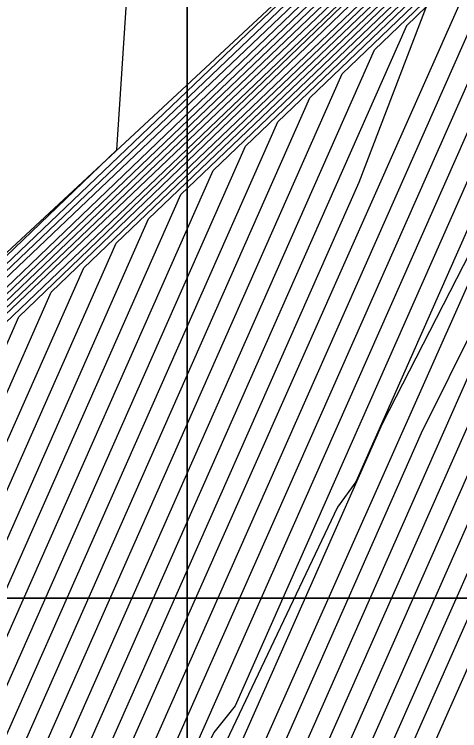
# Model space of a CAD drawing. Extents: x 2356077 to 2359823, y 225951 to 227822.
# Drawn here: x 2357587.799 to 2357588.372, y 226730.966 to 226731.888 of the extents above; entities that cross this region are included whole.
import ezdxf

# ---------------------------------------------------------------- set-up
doc = ezdxf.new("R2010")
doc.units = 0
for name, color, linetype in [('DTM Contours Major', 7, 'Continuous'), ('DTM Contours Minor', 7, 'Continuous'), ('Exist DTM Breakline Underwater', 7, 'Continuous'), ('Exist DTM Breakline Underwater Cogo Point CELL', 7, 'Continuous'), ('Exist DTM Drainline', 7, 'Continuous'), ('Exist Structure Major Bridge WW Cogo Point CELL', 7, 'Continuous')]:
    doc.layers.add(name, color=color, linetype=linetype)

msp = doc.modelspace()

# ---------------------------------------------------------------- linework, layer by layer
at = {"layer": 'DTM Contours Major'}
for points in [[(2357574.4156, 226708.55522), (2357583.68628, 226724.35289), (2357584.19803, 226725.20197), (2357586.76583, 226729.40809), (2357586.87328, 226729.59733), (2357586.96456, 226729.84201), (2357586.89445, 226729.62763), (2357587.07602, 226730.06223), (2357587.16028, 226730.23532), (2357587.51012, 226730.83406), (2357587.80451, 226731.49898), (2357588.39143, 226732.06383), (2357590.76728, 226734.32092), (2357591.39466, 226734.92667), (2357591.5711, 226734.99844), (2357591.61058, 226735.22137), (2357591.67587, 226735.1254), (2357591.68008, 226735.35453), (2357591.68947, 226735.42478), (2357591.688, 226735.46103), (2357597.57748, 226752.72605)], [(2357573.02292, 226705.90703), (2357582.37309, 226721.84013), (2357583.11612, 226723.06781), (2357586.83211, 226729.1547), (2357586.93779, 226729.36095), (2357587.13389, 226729.88662), (2357587.13736, 226729.8299), (2357587.2888, 226730.18571), (2357587.59515, 226730.71247), (2357588.01299, 226731.65623), (2357589.0102, 226732.6099), (2357590.51906, 226734.04334), (2357590.97972, 226734.43744), (2357590.96908, 226734.38978), (2357590.9976, 226734.41898), (2357591.0086, 226734.45192), (2357592.62172, 226735.13085), (2357592.26829, 226735.50967), (2357593.39497, 226738.95729), (2357596.66006, 226748.52888)], [(2357574.36246, 226708.73968), (2357585.22768, 226727.25053), (2357586.17201, 226728.79737), (2357586.55456, 226729.35449), (2357586.76947, 226729.71432), (2357586.82903, 226729.80942), (2357586.95725, 226730.15313), (2357587.4303, 226730.96742), (2357587.59762, 226731.34534), (2357588.36901, 226732.0843), (2357589.92695, 226733.56838), (2357590.01253, 226733.83537), (2357590.08483, 226734.11913), (2357590.14618, 226734.42091), (2357590.19891, 226734.74199), (2357590.22435, 226735.04576), (2357590.15507, 226735.1503), (2357589.47288, 226736.91333), (2357589.7866, 226737.90149), (2357589.76484, 226738.55089), (2357591.16226, 226742.11589), (2357592.13088, 226745.2689), (2357593.06141, 226748.31822)], [(2357571.75993, 226704.52707), (2357586.29264, 226729.28745), (2357586.75888, 226730.05115), (2357586.76657, 226730.04755), (2357586.77124, 226730.0391), (2357586.79537, 226730.12849), (2357586.80299, 226730.14893), (2357586.89424, 226730.31918), (2357587.34843, 226731.09615), (2357587.38354, 226731.17545), (2357587.46927, 226731.27131), (2357587.9308, 226731.71378), (2357587.95545, 226732.09535), (2357587.95385, 226732.53164), (2357587.92936, 226733.0204), (2357587.94132, 226733.61738), (2357588.05976, 226734.83698), (2357587.68869, 226735.82983), (2357587.50651, 226736.88105), (2357587.18136, 226738.05819), (2357586.33529, 226740.24473), (2357586.31837, 226741.51411), (2357587.40251, 226744.27989), (2357588.12263, 226746.83721)], [(2357594.67664, 226739.40953), (2357594.37412, 226738.52271), (2357594.12188, 226737.7991), (2357593.84677, 226737.10343), (2357593.73409, 226736.30176), (2357593.64976, 226736.39215), (2357593.81203, 226736.00175), (2357594.39985, 226735.37173), (2357593.74999, 226735.06757), (2357591.65638, 226734.18642), (2357591.11092, 226733.90258), (2357590.38478, 226733.59696), (2357590.38572, 226733.61597), (2357590.3227, 226733.64361), (2357590.34153, 226733.7303), (2357590.00942, 226733.47563), (2357588.73675, 226732.26658), (2357588.42763, 226731.96546), (2357587.74653, 226730.42849), (2357587.51749, 226730.04286), (2357587.48083, 226729.99583), (2357587.06247, 226728.87658), (2357586.92786, 226728.58759), (2357580.97305, 226718.83346)], [(2357582.04203, 226720.94644), (2357586.88152, 226728.87366), (2357587.00035, 226729.11937), (2357587.31691, 226729.96795), (2357587.63792, 226730.51203), (2357587.6805, 226730.59161), (2357588.22067, 226731.81166), (2357589.03281, 226732.58961), (2357590.26442, 226733.75966), (2357590.64748, 226733.99508), (2357590.67744, 226734.02056), (2357590.67986, 226734.01291), (2357590.67729, 226734.00271), (2357591.1528, 226734.20284), (2357591.54824, 226734.42355), (2357593.04857, 226735.055), (2357593.36429, 226735.35418), (2357592.9277, 226735.82212), (2357593.1246, 226735.82756), (2357593.04895, 226735.90864), (2357593.38258, 226737.37746), (2357593.85258, 226738.56653)], [(2357597.06338, 226734.31697), (2357596.9233, 226734.33072), (2357596.45173, 226734.40722), (2357595.9207, 226734.29466), (2357595.26227, 226734.14181), (2357594.14187, 226734.73078), (2357593.72566, 226734.74756), (2357593.09573, 226734.50957), (2357589.95921, 226733.18948), (2357589.99532, 226733.3704), (2357590.00673, 226733.42295), (2357589.98149, 226733.41535), (2357588.86022, 226732.34751), (2357588.52364, 226731.86867), (2357588.47228, 226731.75267), (2357588.27228, 226731.36116), (2357587.82035, 226730.34043), (2357587.66424, 226730.07123), (2357587.64478, 226730.02823), (2357587.12447, 226728.63348), (2357586.97099, 226728.29627), (2357578.50011, 226714.41537), (2357574.31143, 226707.27767)], [(2357599.37539, 226732.49373), (2357596.19875, 226731.61345), (2357595.45129, 226731.93821), (2357592.43663, 226733.52295), (2357591.80121, 226733.65497), (2357591.42513, 226733.52382), (2357589.94426, 226732.90055), (2357589.60172, 226732.79223), (2357589.64408, 226732.98732), (2357589.63521, 226733.04524), (2357588.82704, 226732.27683), (2357588.67024, 226731.94637), (2357587.89781, 226730.20173), (2357587.802, 226730.03737), (2357587.18599, 226728.38908), (2357587.0118, 226728.00114), (2357577.24317, 226711.99848)]]:
    msp.add_lwpolyline(points, dxfattribs=at)
at = {"layer": 'DTM Contours Minor'}
for points in [[(2357574.38682, 226708.56118), (2357583.94246, 226724.84442), (2357584.404, 226725.61175), (2357586.70119, 226729.37461), (2357586.85731, 226729.63638), (2357586.91834, 226729.79999), (2357586.85676, 226729.56054), (2357587.04785, 226730.06857), (2357587.13262, 226730.24189), (2357587.49323, 226730.85864), (2357587.7635, 226731.46907), (2357588.98465, 226732.6352), (2357589.6006, 226733.2201), (2357590.21288, 226733.80966), (2357590.82617, 226734.39223), (2357591.2237, 226735.35531), (2357591.26331, 226735.40131), (2357591.29636, 226735.45719), (2357591.51132, 226735.99261), (2357592.60744, 226738.97685), (2357593.9978, 226742.53376), (2357597.71865, 226753.44145)], [(2357572.6891, 226705.55818), (2357583.42148, 226723.84665), (2357583.9789, 226724.77063), (2357586.77811, 226729.35582), (2357586.8861, 226729.54984), (2357586.99164, 226729.83274), (2357586.92034, 226729.63594), (2357587.10274, 226730.05197), (2357587.18699, 226730.22711), (2357587.52714, 226730.80979), (2357587.84625, 226731.53054), (2357588.41452, 226732.07741), (2357591.27013, 226734.78731), (2357591.33903, 226734.84424), (2357591.76801, 226735.02479), (2357591.85758, 226735.15614), (2357591.81584, 226735.20087), (2357591.85391, 226735.54656), (2357591.85069, 226735.63641), (2357597.41707, 226751.95425)], [(2357572.77235, 226705.64505), (2357583.15813, 226723.34288), (2357583.76181, 226724.34264), (2357586.20735, 226728.3485), (2357586.88311, 226729.42066), (2357587.15003, 226730.13619), (2357587.21314, 226730.21794), (2357587.54421, 226730.7856), (2357587.88801, 226731.56211), (2357588.99654, 226732.62199), (2357590.67115, 226734.21288), (2357591.19896, 226734.70643), (2357591.19329, 226734.68033), (2357591.20895, 226734.72979), (2357591.91129, 226735.02856), (2357592.03476, 226735.19172), (2357591.94915, 226735.28348), (2357592.01031, 226735.72821), (2357592.00654, 226735.79174), (2357597.24093, 226751.13636)], [(2357572.85538, 226705.73154), (2357582.89619, 226722.84152), (2357583.54642, 226723.91743), (2357586.80832, 226729.26051), (2357586.91227, 226729.45627), (2357587.06243, 226729.85879), (2357587.14049, 226729.98946), (2357587.23886, 226730.20805), (2357587.5612, 226730.76126), (2357587.92971, 226731.59357), (2357589.00109, 226732.61795), (2357590.62062, 226734.15653), (2357591.12639, 226734.61912), (2357591.1116, 226734.56831), (2357591.13328, 226734.59229), (2357591.48295, 226734.79176), (2357592.05423, 226735.0322), (2357592.20522, 226735.23452), (2357592.0992, 226735.34815), (2357592.16419, 226735.85724), (2357592.1604, 226735.94125), (2357597.05643, 226750.29396)], [(2357572.93891, 226705.81887), (2357582.63454, 226722.34066), (2357583.33123, 226723.49256), (2357586.82076, 226729.20849), (2357586.92509, 226729.40877), (2357587.10094, 226729.88016), (2357587.14264, 226729.91337), (2357587.2641, 226730.19734), (2357587.57818, 226730.73687), (2357587.97137, 226731.62494), (2357589.00565, 226732.61393), (2357590.56989, 226734.09998), (2357591.05348, 226734.53024), (2357591.03736, 226734.47433), (2357591.06687, 226734.50584), (2357591.23794, 226734.57784), (2357591.4886, 226734.73761), (2357592.1969, 226735.03572), (2357592.36309, 226735.29081), (2357592.20476, 226735.4605), (2357592.31526, 226736.09365), (2357596.86398, 226749.42823)], [(2357574.39537, 226708.85076), (2357583.05305, 226723.60384), (2357585.30454, 226727.41407), (2357586.81047, 226729.88084), (2357586.75817, 226729.76508), (2357586.78547, 226729.79867), (2357586.84282, 226729.92825), (2357586.92813, 226730.15694), (2357587.41338, 226730.99194), (2357587.55559, 226731.31312), (2357588.2079, 226731.9396), (2357589.52772, 226733.19746), (2357589.60122, 226733.4843), (2357589.65761, 226733.79336), (2357589.69976, 226734.12572), (2357589.73055, 226734.48245), (2357589.75283, 226734.86465), (2357589.75824, 226735.22041), (2357588.70156, 226737.95126), (2357589.05741, 226739.09726), (2357590.39878, 226742.51927), (2357591.25452, 226745.50765), (2357592.11868, 226748.42617)], [(2357574.36516, 226708.68928), (2357584.7169, 226726.3291), (2357585.03273, 226726.8588), (2357586.34803, 226729.01331), (2357586.35843, 226729.02006), (2357586.48564, 226729.18944), (2357586.79397, 226729.67515), (2357586.90945, 226729.94313), (2357586.98553, 226730.14709), (2357587.4469, 226730.9422), (2357587.63942, 226731.37702), (2357588.52988, 226732.22878), (2357590.32618, 226733.9393), (2357590.42101, 226734.18535), (2357590.50672, 226734.44405), (2357590.57471, 226734.70322), (2357590.595, 226734.91224), (2357590.59841, 226735.09689), (2357590.52801, 226735.14196), (2357590.01827, 226736.45931), (2357590.45624, 226737.49741), (2357590.49684, 226738.06718), (2357591.94883, 226741.7714), (2357593.96463, 226748.19732)], [(2357573.10737, 226705.99594), (2357582.11182, 226721.33992), (2357582.90108, 226722.64318), (2357586.84275, 226729.09972), (2357586.9504, 226729.3129), (2357587.16414, 226729.88586), (2357587.15553, 226729.82287), (2357587.31287, 226730.173), (2357587.61213, 226730.68809), (2357588.05459, 226731.68744), (2357589.01475, 226732.60587), (2357590.46818, 226733.98665), (2357590.90416, 226734.33636), (2357590.89737, 226734.30228), (2357590.93404, 226734.33801), (2357590.93608, 226734.36488), (2357592.81066, 226735.15384), (2357592.39994, 226735.59405), (2357593.54983, 226739.09584), (2357594.20298, 226740.9816), (2357594.89815, 226743.06231), (2357596.43349, 226747.56316)], [(2357582.68613, 226722.21869), (2357586.85288, 226729.04393), (2357586.96295, 226729.26468), (2357587.19291, 226729.88111), (2357587.17326, 226729.81377), (2357587.33613, 226730.15892), (2357587.62913, 226730.66378), (2357588.09615, 226731.71859), (2357589.01928, 226732.60182), (2357590.41727, 226733.92993), (2357590.82304, 226734.21233), (2357590.86632, 226734.25549), (2357590.87111, 226734.25387), (2357591.20897, 226734.39607), (2357591.50425, 226734.57461), (2357592.62361, 226735.04573), (2357592.50325, 226735.72424), (2357592.78424, 226735.51589), (2357592.6275, 226735.68388), (2357592.81316, 226736.64861), (2357593.63134, 226738.97297), (2357594.24189, 226740.72177), (2357595.56463, 226744.68488), (2357596.28605, 226746.77884)], [(2357576.65259, 226712.86218), (2357583.57229, 226724.65365), (2357586.0618, 226728.83693), (2357586.76169, 226729.98335), (2357586.76829, 226729.98739), (2357586.77553, 226729.9833), (2357586.83612, 226730.15587), (2357586.92414, 226730.31641), (2357587.3605, 226731.06068), (2357587.42766, 226731.21236), (2357587.57148, 226731.36005), (2357588.33003, 226732.0847), (2357588.36469, 226732.43458), (2357588.37499, 226732.83107), (2357588.36437, 226733.27297), (2357588.33624, 226733.75904), (2357588.37346, 226734.3272), (2357588.42634, 226734.87171), (2357588.15224, 226735.76982), (2357588.05152, 226736.76483), (2357586.92644, 226739.67244), (2357586.99409, 226740.88684), (2357588.14659, 226743.827), (2357588.85384, 226746.48796)], [(2357572.3227, 226705.09884), (2357584.20434, 226725.34568), (2357584.62071, 226726.03912), (2357586.73777, 226729.50692), (2357586.84764, 226729.69232), (2357586.88503, 226729.79255), (2357586.97574, 226729.95712), (2357587.03811, 226730.12431), (2357587.19058, 226730.39439), (2357587.48033, 226730.89223), (2357587.72324, 226731.44089), (2357589.42082, 226733.05848), (2357591.12464, 226734.68114), (2357591.29169, 226734.97817), (2357591.3248, 226735.0697), (2357591.28493, 226735.11413), (2357591.26862, 226735.13884), (2357591.23302, 226735.23085), (2357591.59289, 226735.82223), (2357591.66804, 226736.19414), (2357591.77761, 226736.63235), (2357593.23612, 226740.35319), (2357593.94565, 226742.31059), (2357595.29657, 226746.33988)], [(2357598.17407, 226746.33193), (2357594.85017, 226739.31515), (2357594.08376, 226737.0684), (2357593.95374, 226736.51731), (2357594.55223, 226735.87658), (2357594.89645, 226735.55508), (2357594.90698, 226735.4423), (2357594.89713, 226735.40118), (2357594.89491, 226735.39978), (2357594.88033, 226735.40312), (2357594.61348, 226735.31795), (2357591.73374, 226734.10593), (2357590.17482, 226733.45636), (2357590.21413, 226733.63738), (2357589.9112, 226733.36561), (2357588.78553, 226732.29621), (2357588.51265, 226732.03204), (2357587.84244, 226730.51829), (2357587.82446, 226730.5257), (2357587.71355, 226730.31643), (2357587.57191, 226730.07506), (2357587.08882, 226728.78349), (2357586.95678, 226728.49017), (2357580.53874, 226717.97726)], [(2357596.93067, 226746.17788), (2357596.05437, 226744.05081), (2357594.01061, 226738.06017), (2357593.68055, 226737.23176), (2357593.46645, 226736.13763), (2357593.55474, 226736.04301), (2357593.32672, 226736.27826), (2357593.59404, 226735.78441), (2357594.00334, 226735.34573), (2357593.47122, 226735.0633), (2357591.61786, 226734.28326), (2357591.11563, 226734.01762), (2357590.42849, 226733.75555), (2357590.46651, 226733.93059), (2357588.33028, 226731.90114), (2357588.24207, 226731.67181), (2357587.73296, 226730.52192), (2357587.69978, 226730.45628), (2357587.39364, 226729.92663), (2357587.03757, 226728.97356), (2357586.90883, 226728.7012), (2357581.39946, 226719.67672), (2357580.29044, 226717.85119), (2357573.7057, 226706.6305)], [(2357582.47129, 226721.79438), (2357586.86266, 226728.98756), (2357586.97545, 226729.21633), (2357587.21699, 226729.86381), (2357587.35834, 226730.14305), (2357587.59836, 226730.55206), (2357587.64619, 226730.63956), (2357588.13769, 226731.74968), (2357589.02381, 226732.59776), (2357590.36634, 226733.87319), (2357590.76417, 226734.13959), (2357590.80382, 226734.17647), (2357590.80572, 226734.16982), (2357591.18985, 226734.33149), (2357591.51396, 226734.52217), (2357592.76546, 226735.0489), (2357592.66925, 226735.64815), (2357592.79685, 226735.72786), (2357592.76818, 226735.75859), (2357593.00637, 226736.91346), (2357593.70892, 226738.84309), (2357594.27715, 226740.4585), (2357595.50467, 226744.13064), (2357596.17534, 226746.08911)], [(2357574.60317, 226709.25986), (2357585.42818, 226727.70618), (2357585.48411, 226727.81343), (2357585.45558, 226727.73004), (2357586.12573, 226728.79686), (2357586.77078, 226729.85252), (2357586.7871, 226729.86171), (2357586.89827, 226730.15875), (2357587.39617, 226731.01578), (2357587.51331, 226731.28036), (2357587.77535, 226731.53703), (2357589.12849, 226732.82654), (2357589.18965, 226733.1336), (2357589.2307, 226733.46992), (2357589.25491, 226733.8361), (2357589.2655, 226734.23273), (2357589.26573, 226734.66038), (2357589.25884, 226735.11964), (2357589.17726, 226735.76641), (2357588.10962, 226738.52559), (2357588.36038, 226739.67017), (2357589.63776, 226742.92894), (2357590.45899, 226745.82227)], [(2357595.06932, 226740.86223), (2357594.06389, 226737.9148), (2357593.76832, 226737.17052), (2357593.60271, 226736.21708), (2357593.66536, 226736.14993), (2357593.38633, 226736.26835), (2357593.85036, 226735.73518), (2357594.20275, 226735.35749), (2357593.61112, 226735.06566), (2357591.639, 226734.23563), (2357591.11263, 226733.95983), (2357590.43969, 226733.6766), (2357590.44194, 226733.6944), (2357590.39372, 226733.72379), (2357590.40821, 226733.7905), (2357590.06046, 226733.53247), (2357588.71391, 226732.25323), (2357588.38632, 226731.93488), (2357587.72199, 226730.4404), (2357587.52393, 226730.10289), (2357587.44315, 226729.97484), (2357587.04996, 226728.9249), (2357586.91776, 226728.64345), (2357581.18566, 226719.25411)], [(2357595.23649, 226740.76659), (2357594.35102, 226738.28753), (2357594.09857, 226737.60705), (2357593.84552, 226736.96105), (2357593.81017, 226736.44571), (2357593.77868, 226736.26299), (2357594.59775, 226735.38511), (2357593.88274, 226735.06692), (2357591.63662, 226734.12158), (2357591.07634, 226733.8315), (2357590.32223, 226733.51411), (2357590.32355, 226733.53471), (2357590.25134, 226733.56189), (2357590.27295, 226733.66138), (2357589.95826, 226733.41867), (2357588.75955, 226732.27989), (2357588.4689, 226731.99595), (2357587.78818, 226730.45844), (2357587.78343, 226730.43252), (2357587.53348, 226730.02668), (2357587.51426, 226730.00581), (2357587.07483, 226728.82785), (2357586.93667, 226728.52963), (2357580.7597, 226718.4116)], [(2357594.32255, 226739.27617), (2357593.97935, 226738.27127), (2357593.58613, 226737.28679), (2357593.32816, 226736.06036), (2357593.42372, 226735.95794), (2357593.10504, 226736.08938), (2357593.79998, 226735.3382), (2357593.3307, 226735.06069), (2357591.59483, 226734.3301), (2357591.12401, 226734.07767), (2357590.50101, 226733.8426), (2357590.53634, 226734.00528), (2357588.66811, 226732.22644), (2357588.30355, 226731.8734), (2357587.71528, 226730.54472), (2357587.62777, 226730.38728), (2357587.50573, 226730.17932), (2357587.37076, 226729.92642), (2357587.38831, 226729.99561), (2357587.02518, 226729.02219), (2357586.89981, 226728.75883), (2357581.61345, 226720.09964)], [(2357576.55852, 226712.64687), (2357585.38096, 226727.68071), (2357584.91449, 226726.86766), (2357586.15491, 226728.91704), (2357586.76207, 226729.91158), (2357586.7725, 226729.92326), (2357586.78337, 226729.92137), (2357586.86773, 226730.15875), (2357587.03931, 226730.45895), (2357587.37861, 226731.03885), (2357587.47073, 226731.24693), (2357587.67348, 226731.44861), (2357588.72926, 226732.45562), (2357588.77642, 226732.78295), (2357588.80088, 226733.14786), (2357588.806, 226733.55014), (2357588.79512, 226733.98958), (2357588.7716, 226734.46596), (2357588.76028, 226734.97137), (2357588.68127, 226735.79831), (2357588.47797, 226736.61819), (2357587.51684, 226739.10208)], [(2357582.25658, 226721.37028), (2357586.87218, 226728.93076), (2357586.98791, 226729.16788), (2357587.27413, 226729.93513), (2357587.44735, 226730.241), (2357587.61805, 226730.53189), (2357587.6633, 226730.61549), (2357588.17919, 226731.7807), (2357589.02831, 226732.59369), (2357590.31539, 226733.81643), (2357590.70556, 226734.06709), (2357590.73782, 226734.09698), (2357590.74167, 226734.09759), (2357590.741, 226734.08606), (2357591.17079, 226734.26694), (2357591.52866, 226734.47183), (2357592.90712, 226735.05199), (2357593.10085, 226735.41106), (2357592.76866, 226735.89532), (2357593.07024, 226735.66033), (2357592.90868, 226735.83349), (2357593.23327, 226737.27706), (2357593.78269, 226738.70736)], [(2357597.01477, 226733.91286), (2357596.67004, 226733.94559), (2357595.70202, 226733.68241), (2357595.25761, 226733.72341), (2357594.14484, 226734.30837), (2357593.76611, 226734.49475), (2357593.34077, 226734.52905), (2357592.76803, 226734.31512), (2357589.89108, 226733.10428), (2357589.89189, 226733.14101), (2357589.93252, 226733.32808), (2357589.92273, 226733.35117), (2357588.91187, 226732.39084), (2357588.68982, 226732.17187), (2357588.44578, 226731.63008), (2357588.38188, 226731.53909), (2357587.83771, 226730.3169), (2357587.6903, 226730.06191), (2357587.1368, 226728.58467), (2357586.97976, 226728.23825), (2357578.24472, 226713.92518)], [(2357572.6908, 226705.78109), (2357584.4622, 226725.84008), (2357584.82899, 226726.45268), (2357586.61657, 226729.38078), (2357586.50888, 226729.20909), (2357586.84749, 226729.77378), (2357586.74442, 226729.52874), (2357586.90619, 226729.85253), (2357587.0133, 226730.13965), (2357587.31669, 226730.66301), (2357587.46333, 226730.91656), (2357587.68108, 226731.40839), (2357588.69064, 226732.37314), (2357590.72541, 226734.31022)], [(2357597.33889, 226733.48947), (2357596.83557, 226733.44488), (2357595.77762, 226733.15171), (2357595.28868, 226733.28623), (2357593.89304, 226734.01989), (2357593.42475, 226734.25437), (2357592.95588, 226734.31053), (2357592.43312, 226734.11764), (2357589.81239, 226733.01463), (2357589.866, 226733.2686), (2357589.84249, 226733.26659), (2357588.90874, 226732.37951), (2357588.7583, 226732.22857), (2357588.56094, 226731.83098), (2357588.32249, 226731.3491), (2357587.85308, 226730.28888), (2357587.7179, 226730.05522), (2357587.14905, 226728.53564), (2357586.98746, 226728.17847), (2357577.99338, 226713.44187)], [(2357597.10829, 226732.9688), (2357595.89848, 226732.63355), (2357595.3313, 226732.84298), (2357593.64711, 226733.72832), (2357593.08697, 226734.01014), (2357592.57099, 226734.09201), (2357592.09737, 226733.91981), (2357590.20214, 226733.12214), (2357589.73967, 226732.93378), (2357589.79036, 226733.16719), (2357589.78725, 226733.20766), (2357588.77048, 226732.23981), (2357588.69485, 226732.0672), (2357588.49787, 226731.6825), (2357587.86814, 226730.26018), (2357587.74608, 226730.04952), (2357587.16131, 226728.48665), (2357586.99515, 226728.11866), (2357577.74361, 226712.96126)], [(2357598.14336, 226732.70397), (2357596.04428, 226732.1223), (2357595.38801, 226732.39232), (2357592.75736, 226733.77519), (2357592.1861, 226733.87349), (2357591.76129, 226733.72183), (2357590.07313, 226733.01132), (2357589.66971, 226732.85849), (2357589.71542, 226733.06896), (2357589.71561, 226733.13115), (2357588.79195, 226732.25185), (2357588.65486, 226731.97435), (2357587.88296, 226730.23093), (2357587.77406, 226730.04348), (2357587.17362, 226728.4378), (2357587.00325, 226728.05954), (2357577.49398, 226712.48088)], [(2357599.48523, 226731.97252), (2357596.28418, 226731.08548), (2357595.44358, 226731.52142), (2357592.05293, 226733.3038), (2357591.41632, 226733.43645), (2357591.09381, 226733.32784), (2357589.82196, 226732.79255), (2357589.52674, 226732.69384), (2357589.56315, 226732.86152), (2357589.57611, 226732.98193), (2357589.55445, 226732.95953), (2357588.85008, 226732.28982), (2357587.91361, 226730.17468), (2357587.82821, 226730.02831), (2357587.1984, 226728.3405), (2357587.02131, 226727.94434), (2357576.98163, 226711.49781)], [(2357589.86221, 226733.31072), (2357588.55563, 226732.06639), (2357588.08283, 226730.99849), (2357588.05541, 226730.96418), (2357587.76074, 226730.34312), (2357587.60627, 226730.07988), (2357587.58585, 226730.03397), (2357587.10046, 226728.73282), (2357586.95982, 226728.42277), (2357580.33084, 226717.56432)], [(2357589.81893, 226733.26124), (2357588.59834, 226732.10012), (2357588.23821, 226731.28672), (2357588.21458, 226731.25414), (2357587.96008, 226730.71874), (2357587.80969, 226730.37908), (2357587.6711, 226730.13664), (2357587.63499, 226730.0751), (2357587.61515, 226730.03067), (2357587.11246, 226728.68314), (2357586.96558, 226728.35981), (2357580.1224, 226717.1505)], [(2357597.09804, 226730.75935), (2357596.38518, 226730.60559), (2357591.66322, 226733.08782), (2357591.03143, 226733.21793), (2357590.75853, 226733.1302), (2357589.6919, 226732.68128), (2357589.41332, 226732.5369), (2357589.48889, 226732.88488), (2357588.90361, 226732.33286), (2357588.73809, 226731.97416), (2357587.92891, 226730.14652), (2357587.85754, 226730.02456), (2357587.2109, 226728.29213), (2357587.03073, 226727.88737), (2357576.72486, 226711.00526)], [(2357597.10127, 226730.20859), (2357596.47762, 226730.13615), (2357592.30151, 226732.33143), (2357591.28241, 226732.84995), (2357590.64654, 226732.99941), (2357590.42302, 226732.93247), (2357589.56209, 226732.57012), (2357589.43181, 226732.82764), (2357589.37886, 226732.7436), (2357589.38197, 226732.75793), (2357589.41446, 226732.80983), (2357588.94597, 226732.36475), (2357588.77408, 226731.99272), (2357587.93317, 226730.09973), (2357587.87956, 226730.0027), (2357587.22354, 226728.24415), (2357587.04135, 226727.83237), (2357576.4625, 226710.50317)], [(2357597.10531, 226729.65806), (2357596.54018, 226729.68241), (2357591.94722, 226732.09683), (2357590.91553, 226732.59287), (2357590.26165, 226732.78089), (2357590.08724, 226732.73462), (2357589.43212, 226732.45889), (2357589.27191, 226732.49799), (2357589.31063, 226732.67626), (2357589.3442, 226732.73472), (2357588.98765, 226732.396), (2357588.81062, 226732.01251), (2357587.9508, 226730.07605), (2357587.90974, 226730.00175), (2357587.23639, 226728.19675), (2357587.05365, 226727.78012), (2357576.19272, 226709.98846)], [(2357582.84976, 226722.19714), (2357586.89071, 226728.81632), (2357587.01277, 226729.0708), (2357587.35402, 226729.98554), (2357587.35574, 226729.94132), (2357587.48824, 226730.20323), (2357587.65806, 226730.49263), (2357587.69781, 226730.56799), (2357588.26213, 226731.84256), (2357589.03728, 226732.5855)]]:
    msp.add_lwpolyline(points, dxfattribs=at)
at = {"layer": 'Exist DTM Breakline Underwater'}
msp.add_lwpolyline([(2357673.929, 226512.255), (2357589.669, 226638.544), (2357567.907, 226682.757), (2357572.328, 226695.394), (2357571.596, 226704.314), (2357587.31, 226731.137), (2357591.456, 226734.989), (2357599.673, 226759.537)], dxfattribs=at)
at = {"layer": 'Exist DTM Breakline Underwater Cogo Point CELL'}
msp.add_lwpolyline([(2357587.31, 226734.137), (2357587.31, 226728.137), (2357587.31, 226731.137), (2357590.31, 226731.137), (2357584.31, 226731.137)], dxfattribs=at)
msp.add_circle((2357587.31, 226731.137), 2.34404, dxfattribs=at)
at = {"layer": 'Exist DTM Drainline'}
msp.add_spline([(2357699.586, 226858.192), (2357670.366, 226820.782), (2357623.327, 226796.892), (2357587.218, 226772.268), (2357568.803, 226744.252), (2357555.19, 226717.62), (2357555.017, 226695.126), (2357553.473, 226672.759), (2357563.697, 226642.736), (2357576.526, 226627.993), (2357663.798, 226499.169), (2357732.721, 226415.647), (2357803.211, 226342.215), (2357874.586, 226264.309)], degree=3, dxfattribs=at)
at = {"layer": 'Exist Structure Major Bridge WW Cogo Point CELL'}
msp.add_lwpolyline([(2357585.021, 226729.9965), (2357591.021, 226729.9965), (2357588.021, 226729.9965), (2357588.021, 226732.9965), (2357588.021, 226726.9965)], dxfattribs=at)
for centre in [(2357589.1272, 226732.498), (2357589.0377, 226732.086), (2357588.021, 226729.9965)]:
    msp.add_circle(centre, 2.34404, dxfattribs=at)

doc.saveas('drawing.dxf')
